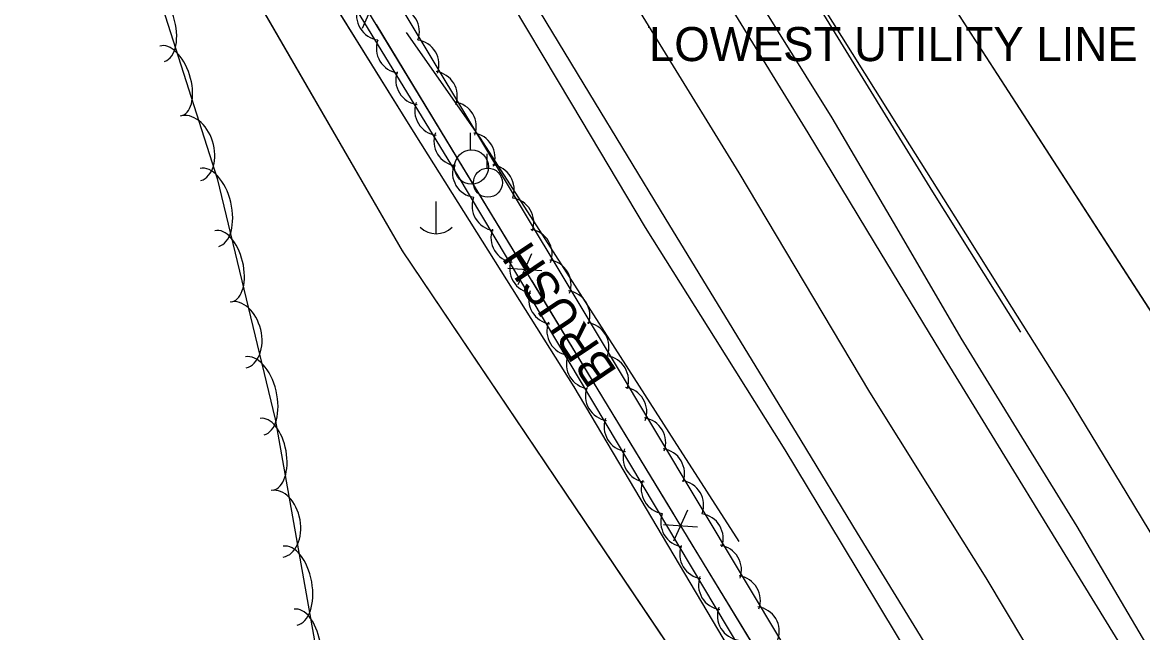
# Model space of a CAD drawing. Extents: x 954793 to 988390, y 1867850 to 1924428.
# Drawn here: x 956322.3 to 956486.6, y 1921992.4 to 1922081.8 of the extents above; entities that cross this region are included whole.
import ezdxf

# ---------------------------------------------------------------- set-up
doc = ezdxf.new("R2010")
doc.units = 0
for name, color, linetype in [('S_DITCHLINE', 7, 'Continuous'), ('S_EDGE_PAVEMENT', 7, 'Continuous'), ('S_ELECTRIC_UTILITIES_ANNOT', 7, 'Continuous'), ('S_FENCE', 7, 'Continuous'), ('S_FIBER_OPTIC_CABLE', 7, 'Continuous'), ('S_GRD_PT_SYM', 7, 'Continuous'), ('S_PAVEMENT_CROWN', 7, 'Continuous'), ('S_SHOULDER', 7, 'Continuous'), ('S_STREAM', 7, 'Continuous'), ('S_TREE', 7, 'Continuous'), ('S_TREE_ANNOT', 7, 'Continuous'), ('S_UTILITY_POLE', 7, 'Continuous'), ('S_UTL_PT_SYM', 7, 'Continuous'), ('S_WATER_UTILITIES', 7, 'Continuous')]:
    doc.layers.add(name, color=color, linetype=linetype)

msp = doc.modelspace()

# ---------------------------------------------------------------- linework, layer by layer
at = {"layer": 'S_DITCHLINE'}
for points in [[(956516.1, 1921951.11), (956517.66, 1921955.79), (956510.09, 1921970.29), (956501.51, 1921984.43), (956492.93, 1921998.57), (956484.34, 1922012.72), (956475.76, 1922026.86), (956467.45, 1922040.09), (956459.13, 1922053.31), (956450.82, 1922066.54), (956442.51, 1922079.77), (956431.93, 1922096.63), (956421.35, 1922113.49), (956410.77, 1922130.35), (956400.19, 1922147.21), (956391.23, 1922161.97), (956382.27, 1922176.73), (956373.31, 1922191.49), (956364.36, 1922206.26)], [(956427.43, 1922005.69), (956417.95, 1922020.49), (956408.46, 1922035.29), (956398.98, 1922050.08), (956389.49, 1922064.88), (956378.64, 1922080.37)]]:
    msp.add_lwpolyline(points, dxfattribs=at)
at = {"layer": 'S_EDGE_PAVEMENT'}
for points in [[(956566.52, 1921808.08), (956556.07, 1921825.1), (956545.63, 1921842.11), (956534.53, 1921860.29), (956523.43, 1921878.47), (956510.7, 1921899.25), (956497.96, 1921920.03), (956486.77, 1921938.31), (956475.58, 1921956.58), (956464.35, 1921974.99), (956453.12, 1921993.39), (956444.81, 1922006.94), (956436.51, 1922020.5), (956426.54, 1922036.85), (956416.57, 1922053.2), (956405.54, 1922071.36), (956394.5, 1922089.52), (956383.8, 1922106.8), (956373.1, 1922124.09), (956362.25, 1922142.08), (956351.41, 1922160.07), (956340.71, 1922177.57), (956330.02, 1922195.07)], [(956577.12, 1921837.16), (956566.45, 1921854.67), (956555.74, 1921872.46), (956545.03, 1921890.25), (956538.37, 1921901.08), (956531.7, 1921911.9), (956525.04, 1921922.72), (956518.37, 1921933.55), (956507.49, 1921951.25), (956496.6, 1921968.96), (956485.27, 1921987.47), (956473.93, 1922005.98), (956465.48, 1922019.75), (956457.03, 1922033.52), (956447.29, 1922049.57), (956437.56, 1922065.63), (956426.15, 1922084.19), (956414.74, 1922102.75), (956404.24, 1922120.06), (956393.73, 1922137.37), (956382.93, 1922154.97), (956372.12, 1922172.56), (956361.42, 1922190.11)]]:
    msp.add_lwpolyline(points, dxfattribs=at)
at = {"layer": 'S_FENCE'}
for p, q in [((956374.12, 1922085.52), (956372.11, 1922080.95)), ((956396.98, 1922047.92), (956394.97, 1922043.34)), ((956393.48, 1922045.79), (956398.47, 1922045.47)), ((956419.83, 1922010.32), (956417.82, 1922005.74)), ((956416.33, 1922008.19), (956421.32, 1922007.87))]:
    msp.add_line(p, q, dxfattribs=at)
for points in [[(956338.83, 1922139.64), (956432.93, 1921984.83)], [(956374.15, 1922081.53), (956384.54, 1922064.43)], [(956384.54, 1922064.43), (956394.93, 1922047.34)], [(956397.01, 1922043.92), (956407.4, 1922026.83)], [(956407.4, 1922026.83), (956417.79, 1922009.74)], [(956419.87, 1922006.32), (956430.26, 1921989.23)]]:
    msp.add_lwpolyline(points, dxfattribs=at)
at = {"layer": 'S_FIBER_OPTIC_CABLE'}
for p, q in [((956379.89, 1922065.46), (956348.94, 1922115.17)), ((956490.77, 1922034.92), (956456.79, 1922087.47)), ((956403.23, 1922028.4), (956379.89, 1922065.46)), ((956430.84, 1921981.81), (956403.23, 1922028.4))]:
    msp.add_line(p, q, dxfattribs=at)
for points in [[(956516.92, 1921993.29), (956490.77, 1922034.92), (956456.79, 1922087.47), (956420.19, 1922156.05), (956391.47, 1922222.49), (956366.48, 1922275.97)], [(956516.92, 1921993.29), (956490.77, 1922034.92), (956456.79, 1922087.47), (956420.19, 1922156.05), (956391.47, 1922222.49), (956366.48, 1922275.97)], [(956453.54, 1921946.57), (956430.84, 1921981.81), (956403.23, 1922028.4), (956379.89, 1922065.46), (956348.94, 1922115.17), (956333.57, 1922143.45)], [(956453.54, 1921946.57), (956430.84, 1921981.81), (956403.23, 1922028.4), (956379.89, 1922065.46), (956348.94, 1922115.17), (956333.57, 1922143.45)]]:
    msp.add_lwpolyline(points, dxfattribs=at)
at = {"layer": 'S_GRD_PT_SYM'}
msp.add_lwpolyline([(956414.19, 1922081.16), (956414.19, 1922081.21), (956414.19, 1922081.16), (956414.14, 1922081.16), (956414.19, 1922081.16), (956414.19, 1922081.11), (956414.19, 1922081.16), (956414.24, 1922081.16)], dxfattribs=at)
at = {"layer": 'S_PAVEMENT_CROWN'}
msp.add_lwpolyline([(956577.81, 1921813.6), (956567.05, 1921831.08), (956556.28, 1921848.57), (956545.2, 1921866.59), (956534.11, 1921884.61), (956521.22, 1921905.62), (956508.32, 1921926.62), (956497.21, 1921944.79), (956486.09, 1921962.96), (956474.88, 1921981.68), (956463.66, 1922000.4), (956455.12, 1922014.02), (956446.58, 1922027.63), (956437.01, 1922043.71), (956427.44, 1922059.78), (956416.25, 1922077.97), (956405.06, 1922096.15), (956394.33, 1922113.64), (956383.59, 1922131.12), (956372.87, 1922148.99), (956362.15, 1922166.85), (956351.45, 1922184.17), (956340.75, 1922201.49)], dxfattribs=at)
at = {"layer": 'S_SHOULDER'}
for points in [[(956563.49, 1921806.76), (956553.05, 1921823.6), (956542.61, 1921840.44), (956531.6, 1921858.5), (956520.59, 1921876.55), (956508.01, 1921897.33), (956495.43, 1921918.11), (956484.24, 1921936.52), (956473.06, 1921954.93), (956461.87, 1921973.37), (956450.68, 1921991.82), (956442.44, 1922005.48), (956434.19, 1922019.13), (956423.95, 1922035.44), (956413.7, 1922051.74), (956402.88, 1922069.89), (956392.06, 1922088.05), (956381.39, 1922105.36), (956370.71, 1922122.66), (956359.57, 1922140.61), (956348.43, 1922158.55), (956337.94, 1922175.91), (956327.45, 1922193.27)], [(956519.76, 1921937.72), (956509.41, 1921954.08), (956499.07, 1921970.43), (956488.05, 1921989.16), (956477.04, 1922007.89), (956468.53, 1922021.7), (956460.02, 1922035.52), (956450.54, 1922051.69), (956441.06, 1922067.85), (956429.41, 1922086.59), (956417.76, 1922105.32), (956407.36, 1922122.52), (956396.96, 1922139.73), (956386.29, 1922157.12), (956375.62, 1922174.51), (956373.04, 1922178.63)]]:
    msp.add_lwpolyline(points, dxfattribs=at)
at = {"layer": 'S_STREAM'}
msp.add_lwpolyline([(956377.86, 1922182.08), (956398.09, 1922150.6), (956426.31, 1922104.99), (956455.81, 1922056.97), (956468.72, 1922036.4)], dxfattribs=at)
at = {"layer": 'S_TREE'}
for points in [[(956244.15, 1922268.38), (956283.88, 1922217.02), (956307.66, 1922181.64), (956322.26, 1922148.83), (956327.65, 1922131.47), (956350.87, 1922058.92), (956359.35, 1922023.64), (956367.68, 1921976.82), (956370.23, 1921948.67), (956369.63, 1921931.4), (956377.27, 1921899.99), (956376.57, 1921884.87), (956373.88, 1921872.38), (956369.95, 1921857.28), (956368.25, 1921850.72), (956354.31, 1921830.37), (956346.41, 1921819.86), (956346.28, 1921813.15)], [(956316.46, 1922159.95), (956324.84, 1922160.5), (956328.16, 1922160.02), (956345.91, 1922137.15), (956402.29, 1922043.3), (956453.3, 1921958.22), (956466.79, 1921928.34), (956447.43, 1921956.77), (956386.2, 1922059.32), (956337.32, 1922139.35), (956324.26, 1922132.48)]]:
    msp.add_lwpolyline(points, dxfattribs=at)
for centre, start, end in [((956374.93, 1922082.88), 160.6125, 262.2095), ((956376.87, 1922080.5), 340.1954, 81.7923), ((956377.84, 1922078.04), 160.6125, 262.2095), ((956379.75, 1922075.64), 340.1954, 81.7923), ((956380.68, 1922073.4), 160.6125, 262.2095), ((956382.44, 1922071.03), 340.1954, 81.7923), ((956383.47, 1922068.89), 160.6125, 262.2095), ((956385.22, 1922066.54), 340.1954, 81.7923), ((956386.29, 1922064.42), 160.6125, 262.2095), ((956387.98, 1922062.01), 340.1954, 81.7923), ((956389.01, 1922059.8), 160.0403, 261.6372), ((956390.78, 1922057.34), 340.1954, 81.7923), ((956391.88, 1922054.93), 160.0403, 261.6372), ((956393.66, 1922052.48), 340.1954, 81.7923), ((956394.66, 1922050.26), 160.0403, 261.6372), ((956396.35, 1922047.87), 340.1954, 81.7923), ((956399.13, 1922043.38), 340.1954, 81.7923), ((956397.41, 1922045.73), 160.0403, 261.6372), ((956400.18, 1922041.23), 160.0403, 261.6372), ((956401.89, 1922038.86), 340.1487, 81.7456), ((956402.86, 1922036.61), 160.0403, 261.6372), ((956404.68, 1922034.19), 340.1487, 81.7456), ((956405.72, 1922031.74), 160.0403, 261.6372), ((956407.56, 1922029.33), 340.1487, 81.7456), ((956408.51, 1922027.07), 160.0403, 261.6372), ((956410.24, 1922024.71), 340.1487, 81.7456), ((956411.26, 1922022.53), 160.0403, 261.6372), ((956413.02, 1922020.22), 340.1487, 81.7456), ((956414.03, 1922018.04), 160.0403, 261.6372), ((956415.78, 1922015.69), 340.1487, 81.7456), ((956416.7, 1922013.42), 160.0403, 261.6372), ((956418.57, 1922011.02), 340.1487, 81.7456), ((956419.57, 1922008.55), 160.0403, 261.6372), ((956421.45, 1922006.16), 340.1487, 81.7456), ((956422.35, 1922003.88), 160.0403, 261.6372), ((956424.13, 1922001.55), 340.1487, 81.7456), ((956425.1, 1921999.34), 160.0403, 261.6372), ((956426.91, 1921997.06), 340.1487, 81.7456), ((956427.88, 1921994.84), 160.0403, 261.6372), ((956429.67, 1921992.53), 340.1487, 81.7456)]:
    msp.add_arc(centre, 3.64, start, end, dxfattribs=at)
for centre, major_axis, ratio in [((956341.35, 1922081.7), (-1.79, 5.59), 0.55008), ((956344.05, 1922073.26), (-1.63, 5.09), 0.540699), ((956346.94, 1922063.36), (-1.51, 4.72), 0.685311), ((956349.7, 1922054.7), (-1.37, 5.71), 0.55008), ((956351.77, 1922046.08), (-1.25, 5.2), 0.540699), ((956353.93, 1922036), (-1.16, 4.82), 0.685311), ((956356.35, 1922027.06), (-1.37, 5.71), 0.55008), ((956358.11, 1922018.5), (-0.94, 5.26), 0.540699), ((956359.66, 1922008.31), (-0.87, 4.88), 0.685311), ((956361.54, 1921999.24), (-1.03, 5.78), 0.55008), ((956363.09, 1921990.51), (-0.94, 5.26), 0.540699)]:
    msp.add_ellipse(centre, major_axis=major_axis, ratio=ratio, start_param=3.141593, end_param=6.283185, dxfattribs=at)
at = {"layer": 'S_UTILITY_POLE'}
for p, q in [((956388.02, 1922063.15), (956388.02, 1922065.63)), ((956390.45, 1922060.48), (956390.45, 1922062.58)), ((956382.92, 1922055.56), (956382.92, 1922050.84))]:
    msp.add_line(p, q, dxfattribs=at)
for centre, radius in [((956388.16, 1922060.63), 2.5), ((956390.57, 1922058.33), 2.13)]:
    msp.add_circle(centre, radius, dxfattribs=at)
msp.add_arc((956382.98, 1922054.26), 3.41, 226.3972, 313.6028, dxfattribs=at)
at = {"layer": 'S_UTL_PT_SYM'}
for points in [[(956414.19, 1922081.16), (956414.19, 1922081.21), (956414.19, 1922081.16), (956414.14, 1922081.16), (956414.19, 1922081.16), (956414.19, 1922081.11), (956414.19, 1922081.16), (956414.24, 1922081.16)], [(956414.19, 1922081.16), (956414.19, 1922081.21), (956414.19, 1922081.16), (956414.14, 1922081.16), (956414.19, 1922081.16), (956414.19, 1922081.11), (956414.19, 1922081.16), (956414.24, 1922081.16)], [(956379.89, 1922065.46), (956379.85, 1922065.43), (956379.89, 1922065.46), (956379.92, 1922065.42), (956379.89, 1922065.46), (956379.93, 1922065.48), (956379.89, 1922065.46), (956379.87, 1922065.5)], [(956379.89, 1922065.46), (956379.85, 1922065.43), (956379.89, 1922065.46), (956379.92, 1922065.42), (956379.89, 1922065.46), (956379.93, 1922065.48), (956379.89, 1922065.46), (956379.87, 1922065.5)], [(956378.02, 1922048.35), (956377.98, 1922048.33), (956378.02, 1922048.35), (956378.04, 1922048.31), (956378.02, 1922048.35), (956378.06, 1922048.38), (956378.02, 1922048.35), (956377.99, 1922048.4)], [(956378.02, 1922048.35), (956377.98, 1922048.33), (956378.02, 1922048.35), (956378.04, 1922048.31), (956378.02, 1922048.35), (956378.06, 1922048.38), (956378.02, 1922048.35), (956377.99, 1922048.4)], [(956403.23, 1922028.4), (956403.19, 1922028.37), (956403.23, 1922028.4), (956403.26, 1922028.36), (956403.23, 1922028.4), (956403.27, 1922028.43), (956403.23, 1922028.4), (956403.2, 1922028.44)], [(956403.23, 1922028.4), (956403.19, 1922028.37), (956403.23, 1922028.4), (956403.26, 1922028.36), (956403.23, 1922028.4), (956403.27, 1922028.43), (956403.23, 1922028.4), (956403.2, 1922028.44)]]:
    msp.add_lwpolyline(points, close=True, dxfattribs=at)
for points in [[(956414.19, 1922081.16), (956414.19, 1922081.21), (956414.19, 1922081.16), (956414.14, 1922081.16), (956414.19, 1922081.16), (956414.19, 1922081.11), (956414.19, 1922081.16), (956414.24, 1922081.16)], [(956379.89, 1922065.46), (956379.89, 1922065.51), (956379.89, 1922065.46), (956379.84, 1922065.46), (956379.89, 1922065.46), (956379.89, 1922065.41), (956379.89, 1922065.46), (956379.94, 1922065.46)], [(956378.02, 1922048.35), (956378.02, 1922048.4), (956378.02, 1922048.35), (956377.97, 1922048.35), (956378.02, 1922048.35), (956378.02, 1922048.3), (956378.02, 1922048.35), (956378.07, 1922048.35)], [(956403.23, 1922028.4), (956403.23, 1922028.45), (956403.23, 1922028.4), (956403.18, 1922028.4), (956403.23, 1922028.4), (956403.23, 1922028.35), (956403.23, 1922028.4), (956403.28, 1922028.4)]]:
    msp.add_lwpolyline(points, dxfattribs=at)
at = {"layer": 'S_WATER_UTILITIES'}
for p, q in [((956378.02, 1922048.35), (956342.74, 1922109.27)), ((956418.77, 1921987.99), (956378.02, 1922048.35))]:
    msp.add_line(p, q, dxfattribs=at)
msp.add_lwpolyline([(956559.35, 1921746.64), (956513.09, 1921824.81), (956485.86, 1921874.29), (956452.89, 1921932.91), (956418.77, 1921987.99), (956378.02, 1922048.35), (956342.74, 1922109.27), (956329.98, 1922132.03), (956291.62, 1922185.54)], dxfattribs=at)
msp.add_lwpolyline([(956559.35, 1921746.64), (956513.09, 1921824.81), (956485.86, 1921874.29), (956452.89, 1921932.91), (956418.77, 1921987.99), (956378.02, 1922048.35), (956342.74, 1922109.27), (956329.98, 1922132.03), (956291.62, 1922185.54)], dxfattribs=at)

# ---------------------------------------------------------------- texts
at = {"layer": 'S_ELECTRIC_UTILITIES_ANNOT'}
msp.add_text('LOWEST UTILITY LINE', height=5, dxfattribs=at).set_placement((956414.19, 1922076.16))
at = {"layer": 'S_TREE_ANNOT'}
msp.add_text('BRUSH', height=5, rotation=123.8155, dxfattribs=at).set_placement((956409.64, 1922030.63))

doc.saveas('drawing.dxf')
